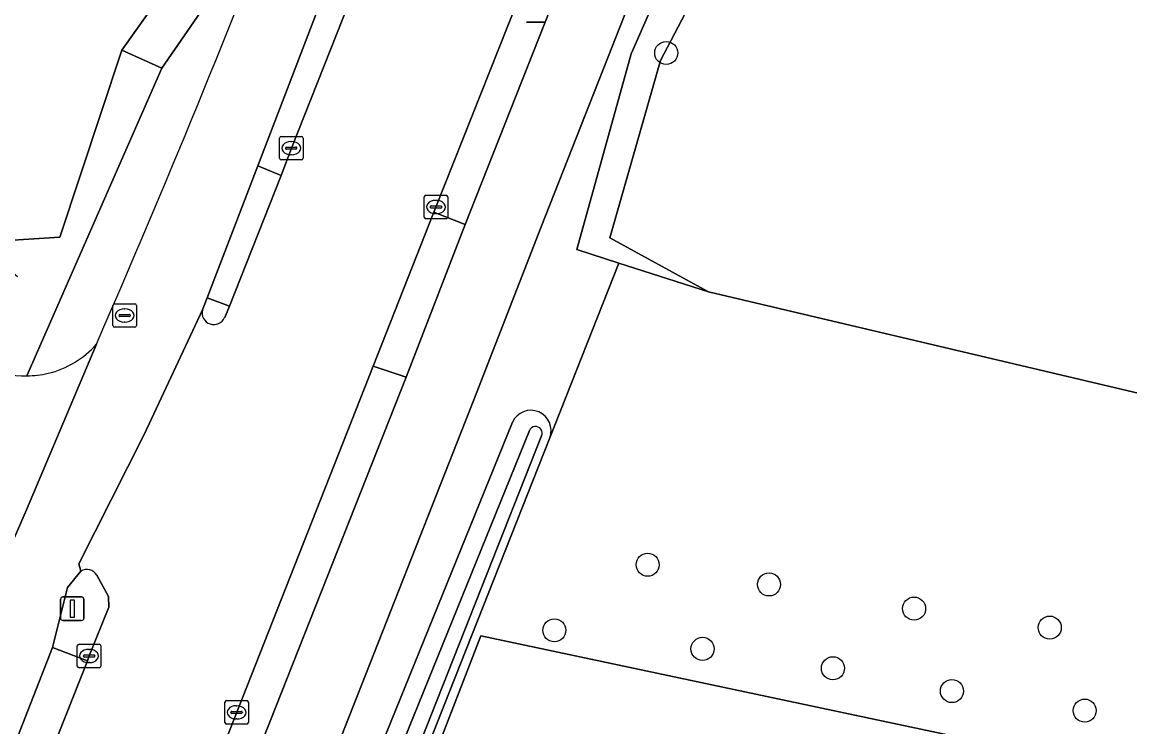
# Model space of a CAD drawing. Extents: x 162722 to 165104, y 384719 to 386284.
# Drawn here: x 164771.1 to 164818.05, y 385459.54 to 385489.43 of the extents above; entities that cross this region are included whole.
import ezdxf

# ---------------------------------------------------------------- set-up
doc = ezdxf.new("R2010")
doc.units = 0
for name, color, linetype in [('IMGEO_Boom', 7, 'Continuous'), ('IMGEO_Bouwland', 7, 'Continuous'), ('IMGEO_Erf', 7, 'Continuous'), ('IMGEO_Fietspad_gesloten', 7, 'Continuous'), ('IMGEO_Gemengd_bos', 7, 'Continuous'), ('IMGEO_Grasland_agrarisch', 7, 'Continuous'), ('IMGEO_Grasland_overig', 7, 'Continuous'), ('IMGEO_Groenvoorziening', 7, 'Continuous'), ('IMGEO_Kolk', 7, 'Continuous'), ('IMGEO_Lichtmast', 7, 'Continuous'), ('IMGEO_Oever', 7, 'Continuous'), ('IMGEO_Rijbaan_lokaal_gesloten', 7, 'Continuous'), ('IMGEO_Rijbaan_lokaal_open', 7, 'Continuous'), ('IMGEO_Rioolput', 7, 'Continuous'), ('IMGEO_Verkeerseiland_open', 7, 'Continuous'), ('IMGEO_Voetpad_open', 7, 'Continuous'), ('IMGEO_Waterloop', 7, 'Continuous')]:
    doc.layers.add(name, color=color, linetype=linetype)

msp = doc.modelspace()

# ---------------------------------------------------------------- linework, layer by layer
at = {"layer": 'IMGEO_Boom'}
for centre in [(164798.395, 385488.124), (164797.609, 385466.421), (164802.753, 385465.584), (164808.903, 385464.559), (164814.652, 385463.753), (164793.653, 385463.639), (164799.934, 385462.853), (164805.462, 385462.03), (164810.507, 385461.063), (164816.133, 385460.233)]:
    msp.add_circle(centre, 0.489, dxfattribs=at)
at = {"layer": 'IMGEO_Bouwland'}
msp.add_lwpolyline([(164729.271, 385489.081), (164742.871, 385485.619), (164760.966, 385481.485), (164769.159, 385480.092), (164772.696, 385480.318), (164775.314, 385488.237), (164776.43, 385489.815), (164793.698, 385535.588), (164791.637, 385537.208)], dxfattribs=at)
at = {"layer": 'IMGEO_Erf'}
msp.add_lwpolyline([(164771.296, 385474.432), (164777.019, 385487.485), (164775.314, 385488.237), (164772.696, 385480.318), (164769.159, 385480.092), (164770.894, 385478.642)], dxfattribs=at)
msp.add_arc((164771.395, 385487.872), 13.441, 253.8507, 269.5762, dxfattribs=at)
at = {"layer": 'IMGEO_Fietspad_gesloten'}
for points in [[(164784.431, 385458.651), (164790.236, 385473.42), (164793.096, 385480.757), (164798.138, 385493.569), (164800.68, 385500), (164803.957, 385508.798), (164806.396, 385515.488), (164807.596, 385519.535)], [(164797.857, 385506.293), (164797.442, 385506.446), (164796.663, 385504.391), (164796.86, 385504.322), (164798.563, 385503.729), (164798.673, 385503.53), (164797.422, 385500), (164797.293, 385499.635), (164789.867, 385480.857), (164787.375, 385474.369), (164781.604, 385459.787), (164774.639, 385442.391)], [(164770.547, 385458.206), (164772.378, 385462.917), (164773.014, 385465.456), (164773.585, 385466.147), (164773.494, 385466.458), (164776.261, 385471.941), (164778.742, 385477.231), (164778.94, 385477.745), (164781.086, 385483.345), (164787.491, 385500.055), (164789.159, 385504.24)], [(164774.244, 385475.774), (164771.276, 385468.748), (164770.659, 385467.322), (164767.639, 385459.356), (164762.766, 385446.741), (164733.499, 385372.293), (164720.982, 385340.526), (164713.716, 385322.086), (164717.022, 385321.728), (164723.992, 385339.481), (164736.288, 385370.799), (164765.649, 385445.574), (164770.547, 385458.206)]]:
    msp.add_lwpolyline(points, dxfattribs=at)
msp.add_arc((164277.37, 385691.711), 541.768, 336.51071, 338.83482, dxfattribs=at)
at = {"layer": 'IMGEO_Gemengd_bos'}
msp.add_lwpolyline([(164841.528, 385514.111), (164814.407, 385525.273), (164810.352, 385516.865), (164803.842, 385500), (164801.906, 385494.983), (164798.155, 385487.799), (164796.011, 385480.289), (164799.259, 385478.503), (164800.183, 385477.995), (164837.931, 385469.09)], dxfattribs=at)
at = {"layer": 'IMGEO_Grasland_agrarisch'}
msp.add_lwpolyline([(164877.61, 385404.085), (164894.253, 385442.768), (164893.355, 385443.344), (164887.056, 385444.936), (164840.086, 385452.799), (164837.9, 385453.353), (164790.542, 385463.399), (164739.477, 385331.372), (164739.477, 385330.578), (164798.471, 385346.042), (164809.873, 385349.41), (164818.563, 385351.734), (164823.521, 385353.38), (164844.124, 385360.218), (164863.038, 385368.149), (164865.109, 385371.603)], close=True, dxfattribs=at)
at = {"layer": 'IMGEO_Grasland_overig'}
for points in [[(164837.931, 385469.09), (164800.183, 385477.995), (164796.38, 385479.216), (164793.461, 385471.805), (164747.859, 385356.386), (164739.32, 385334.16), (164737.752, 385330.078)], [(164819.121, 385350.523), (164819.103, 385350.582), (164819.244, 385350.706), (164819.38, 385350.835), (164819.568, 385350.987), (164820.228, 385351.474), (164820.78, 385351.841), (164822.005, 385352.652), (164823.521, 385353.38), (164818.563, 385351.734), (164809.873, 385349.41), (164798.471, 385346.042), (164739.477, 385330.578), (164739.477, 385331.372), (164790.542, 385463.399), (164837.9, 385453.353)]]:
    msp.add_lwpolyline(points, dxfattribs=at)
at = {"layer": 'IMGEO_Groenvoorziening'}
for points in [[(164804.924, 385506.676), (164802.296, 385500.323), (164802.154, 385500), (164796.914, 385488.093), (164794.612, 385479.784), (164796.38, 385479.216), (164800.183, 385477.995), (164799.259, 385478.503), (164796.011, 385480.289), (164798.155, 385487.799), (164801.906, 385494.983), (164803.842, 385500), (164810.352, 385516.865), (164814.407, 385525.273), (164812.024, 385528.07), (164811.491, 385528.274), (164810.864, 385528.913), (164810.314, 385529.21), (164810.562, 385526.513), (164810.107, 385526.454), (164810.445, 385524.371)], [(164807.596, 385519.535), (164806.396, 385515.488), (164803.957, 385508.798), (164800.68, 385500), (164798.138, 385493.569), (164793.096, 385480.757), (164790.236, 385473.42), (164784.431, 385458.651), (164777.36, 385441.036), (164769.554, 385421.155), (164761.995, 385401.927), (164755.58, 385385.684), (164748.728, 385368.439), (164735.75, 385335.398), (164732.296, 385326.605), (164733.751, 385325.972), (164738.332, 385326.157), (164739.12, 385326.362), (164739.277, 385326.762), (164738.472, 385326.54)], [(164782.592, 385496.101), (164784.065, 385500), (164788.141, 385510.793), (164789.143, 385512.921), (164791.852, 385518.133), (164790.303, 385517.499), (164787.472, 385510.786), (164783.205, 385500), (164780.898, 385494.17), (164779.186, 385490.641), (164777.019, 385487.485), (164771.296, 385474.432)], [(164777.829, 385491.795), (164776.43, 385489.815), (164775.314, 385488.237), (164777.019, 385487.485), (164779.186, 385490.641), (164780.898, 385494.17), (164783.205, 385500), (164787.472, 385510.786), (164790.303, 385517.499)], [(164793.461, 385471.805), (164796.38, 385479.216), (164794.612, 385479.784), (164796.914, 385488.093), (164802.154, 385500), (164802.296, 385500.323), (164804.924, 385506.676)], [(164789.159, 385504.24), (164787.491, 385500.055), (164781.086, 385483.345), (164782.072, 385482.929), (164782.505, 385484.087), (164787.453, 385496.602)], [(164735.342, 385329.75), (164737.428, 385334.816), (164739.788, 385340.55), (164746.272, 385357.19), (164771.931, 385421.787), (164785.95, 385457.835), (164791.875, 385472.47)], [(164773.585, 385466.147), (164773.014, 385465.456), (164772.378, 385462.917), (164773.867, 385462.34), (164773.934, 385462.55), (164774.775, 385464.615), (164774.749, 385465.07), (164774.26, 385465.972)]]:
    msp.add_lwpolyline(points, dxfattribs=at)
for points in [[(164797.293, 385499.635), (164797.422, 385500), (164798.673, 385503.53), (164798.563, 385503.729), (164796.86, 385504.322), (164795.899, 385501.96), (164795.656, 385500.401), (164795.547, 385500), (164795.383, 385499.505), (164795.556, 385499.432), (164794.77, 385497.089), (164793.582, 385494.096), (164788.636, 385481.592), (164788.538, 385481.377), (164789.867, 385480.857)], [(164732.813, 385336.417), (164745.964, 385369.751), (164752.785, 385386.891), (164759.24, 385403.246), (164766.771, 385422.358), (164774.639, 385442.391), (164781.604, 385459.787), (164787.375, 385474.369), (164785.967, 385474.847), (164773.394, 385442.913), (164765.514, 385422.888), (164757.969, 385403.763), (164751.507, 385387.457), (164744.716, 385370.217), (164743.799, 385367.844), (164739.964, 385358.172), (164738.843, 385355.338), (164731.709, 385337.179), (164731.577, 385336.846)]]:
    msp.add_lwpolyline(points, close=True, dxfattribs=at)
for centre, radius, start, end in [((164277.37, 385691.711), 541.768, 336.51071, 338.83482), ((164771.281, 385478.373), 3.941, 283.4113, 318.7462), ((164771.276, 385478.426), 3.994, 270.2798, 283.2951), ((164792.656, 385472.109), 0.86, 339.3366, 155.1674), ((164773.842, 385465.747), 0.475, 28.2334, 122.6977)]:
    msp.add_arc(centre, radius, start, end, dxfattribs=at)
at = {"layer": 'IMGEO_Kolk'}
for p, q in [((164782.002, 385483.661), (164782.002, 385484.513)), ((164782.077, 385484.587), (164782.929, 385484.587)), ((164783.003, 385484.513), (164783.003, 385483.661)), ((164782.261, 385484.081), (164782.261, 385484.093)), ((164782.699, 385484.044), (164782.301, 385484.044)), ((164782.304, 385484.13), (164782.702, 385484.13)), ((164782.49, 385484.367), (164782.515, 385484.367)), ((164782.745, 385484.093), (164782.745, 385484.081)), ((164782.929, 385483.587), (164782.077, 385483.587)), ((164782.513, 385483.807), (164782.488, 385483.807)), ((164788.211, 385482.092), (164789.063, 385482.092)), ((164788.136, 385481.166), (164788.136, 385482.018)), ((164788.395, 385481.586), (164788.395, 385481.598)), ((164788.438, 385481.635), (164788.836, 385481.635)), ((164788.624, 385481.872), (164788.649, 385481.872)), ((164788.879, 385481.598), (164788.879, 385481.586)), ((164789.137, 385482.018), (164789.137, 385481.166)), ((164789.063, 385481.092), (164788.211, 385481.092)), ((164788.833, 385481.549), (164788.435, 385481.549)), ((164788.647, 385481.312), (164788.622, 385481.312)), ((164773.432, 385462.124), (164773.432, 385462.976)), ((164773.507, 385463.05), (164774.359, 385463.05)), ((164773.92, 385462.83), (164773.945, 385462.83)), ((164774.433, 385462.976), (164774.433, 385462.124)), ((164773.691, 385462.544), (164773.691, 385462.556)), ((164774.129, 385462.507), (164773.731, 385462.507)), ((164773.734, 385462.593), (164774.132, 385462.593)), ((164774.175, 385462.556), (164774.175, 385462.544)), ((164774.359, 385462.05), (164773.507, 385462.05)), ((164773.943, 385462.27), (164773.918, 385462.27)), ((164779.685, 385459.733), (164779.685, 385460.585)), ((164779.76, 385460.659), (164780.612, 385460.659)), ((164780.173, 385460.439), (164780.198, 385460.439)), ((164780.686, 385460.585), (164780.686, 385459.733)), ((164779.944, 385460.153), (164779.944, 385460.165)), ((164780.382, 385460.116), (164779.984, 385460.116)), ((164779.987, 385460.202), (164780.385, 385460.202)), ((164780.428, 385460.165), (164780.428, 385460.153)), ((164780.612, 385459.659), (164779.76, 385459.659)), ((164780.196, 385459.879), (164780.171, 385459.879))]:
    msp.add_line(p, q, dxfattribs=at)
for points in [[(164782.002, 385483.661), (164782.002, 385484.513)], [(164782.077, 385484.587), (164782.929, 385484.587)], [(164783.003, 385484.513), (164783.003, 385483.661)], [(164782.929, 385483.587), (164782.077, 385483.587)], [(164788.211, 385482.092), (164789.063, 385482.092)], [(164788.136, 385481.166), (164788.136, 385482.018)], [(164789.137, 385482.018), (164789.137, 385481.166)], [(164789.063, 385481.092), (164788.211, 385481.092)], [(164773.432, 385462.124), (164773.432, 385462.976)], [(164773.507, 385463.05), (164774.359, 385463.05)], [(164774.433, 385462.976), (164774.433, 385462.124)], [(164774.359, 385462.05), (164773.507, 385462.05)], [(164779.685, 385459.733), (164779.685, 385460.585)], [(164779.76, 385460.659), (164780.612, 385460.659)], [(164780.686, 385460.585), (164780.686, 385459.733)], [(164780.612, 385459.659), (164779.76, 385459.659)]]:
    msp.add_lwpolyline(points, dxfattribs=at)
for centre, radius, start, end in [((164782.079, 385484.511), 0.0765, 91.552, 178.448), ((164782.079, 385484.511), 0.0765, 91.552, 178.448), ((164782.927, 385484.511), 0.0765, 1.552, 88.448), ((164782.927, 385484.511), 0.0765, 1.552, 88.448), ((164782.301, 385484.09), 0.0403, 85.8775, 175.7526), ((164782.298, 385484.08), 0.0366, 178.938, 274.7102), ((164782.702, 385484.087), 0.043, 264.8664, 352.4533), ((164782.706, 385484.092), 0.0386, 1.7309, 96.639), ((164782.079, 385483.663), 0.0765, 181.552, 268.448), ((164782.079, 385483.663), 0.0765, 181.552, 268.448), ((164782.927, 385483.663), 0.0765, 271.552, 358.448), ((164782.927, 385483.663), 0.0765, 271.552, 358.448), ((164788.213, 385482.016), 0.0765, 91.552, 178.448), ((164788.213, 385482.016), 0.0765, 91.552, 178.448), ((164789.061, 385482.016), 0.0765, 1.552, 88.448), ((164789.061, 385482.016), 0.0765, 1.552, 88.448), ((164788.435, 385481.595), 0.0403, 85.8775, 175.7526), ((164788.432, 385481.585), 0.0366, 178.938, 274.7102), ((164788.836, 385481.592), 0.043, 264.8664, 352.4533), ((164788.84, 385481.597), 0.0386, 1.7309, 96.639), ((164788.213, 385481.168), 0.0765, 181.552, 268.448), ((164788.213, 385481.168), 0.0765, 181.552, 268.448), ((164789.061, 385481.168), 0.0765, 271.552, 358.448), ((164789.061, 385481.168), 0.0765, 271.552, 358.448), ((164773.509, 385462.974), 0.0765, 91.552, 178.448), ((164773.509, 385462.974), 0.0765, 91.552, 178.448), ((164774.357, 385462.974), 0.0765, 1.552, 88.448), ((164774.357, 385462.974), 0.0765, 1.552, 88.448), ((164773.731, 385462.553), 0.0403, 85.8775, 175.7526), ((164773.728, 385462.543), 0.0366, 178.938, 274.7102), ((164774.132, 385462.55), 0.043, 264.8664, 352.4533), ((164774.136, 385462.555), 0.0386, 1.7309, 96.639), ((164773.509, 385462.126), 0.0765, 181.552, 268.448), ((164773.509, 385462.126), 0.0765, 181.552, 268.448), ((164774.357, 385462.126), 0.0765, 271.552, 358.448), ((164774.357, 385462.126), 0.0765, 271.552, 358.448), ((164779.762, 385460.583), 0.0765, 91.552, 178.448), ((164779.762, 385460.583), 0.0765, 91.552, 178.448), ((164780.61, 385460.583), 0.0765, 1.552, 88.448), ((164780.61, 385460.583), 0.0765, 1.552, 88.448), ((164779.984, 385460.162), 0.0403, 85.8775, 175.7526), ((164779.981, 385460.152), 0.0366, 178.938, 274.7102), ((164780.385, 385460.159), 0.043, 264.8664, 352.4533), ((164780.389, 385460.164), 0.0386, 1.7309, 96.639), ((164779.762, 385459.735), 0.0765, 181.552, 268.448), ((164779.762, 385459.735), 0.0765, 181.552, 268.448), ((164780.61, 385459.735), 0.0765, 271.552, 358.448), ((164780.61, 385459.735), 0.0765, 271.552, 358.448)]:
    msp.add_arc(centre, radius, start, end, dxfattribs=at)
for centre, major_axis, ratio, start_param, end_param in [((164782.489, 385484.087), (-0.387, 0.002), 0.722429, 4.712389, 7.853982), ((164782.514, 385484.087), (-0.39, 0.002), 0.717154, 1.570796, 4.712389), ((164788.623, 385481.592), (-0.387, 0.002), 0.722429, 4.712389, 7.853982), ((164788.648, 385481.592), (-0.39, 0.002), 0.717154, 1.570796, 4.712389), ((164773.919, 385462.55), (-0.387, 0.002), 0.722429, 4.712389, 7.853982), ((164773.944, 385462.55), (-0.39, 0.002), 0.717154, 1.570796, 4.712389), ((164780.172, 385460.159), (-0.387, 0.002), 0.722429, 4.712389, 7.853982), ((164780.197, 385460.159), (-0.39, 0.002), 0.717154, 1.570796, 4.712389)]:
    msp.add_ellipse(centre, major_axis=major_axis, ratio=ratio, start_param=start_param, end_param=end_param, dxfattribs=at)
at = {"layer": 'IMGEO_Lichtmast'}
for p, q in [((164793.256, 385489.432), (164792.466, 385489.432)), ((164792.466, 385489.432), (164793.256, 385489.432)), ((164772.725, 385464.156), (164772.725, 385464.956)), ((164772.725, 385464.956), (164772.725, 385464.156)), ((164772.825, 385465.056), (164773.615, 385465.056)), ((164773.615, 385465.056), (164772.825, 385465.056)), ((164773.715, 385464.956), (164773.715, 385464.156)), ((164773.715, 385464.156), (164773.715, 385464.956)), ((164773.615, 385464.056), (164772.825, 385464.056)), ((164772.825, 385464.056), (164773.615, 385464.056))]:
    msp.add_line(p, q, dxfattribs=at)
msp.add_lwpolyline([(164773.145, 385464.931), (164773.295, 385464.931), (164773.295, 385464.181), (164773.145, 385464.181), (164773.145, 385464.931)], dxfattribs=at)
for centre, start, end in [((164772.825, 385464.956), 90, 180), ((164772.825, 385464.956), 90, 180), ((164773.615, 385464.956), 0, 90), ((164773.615, 385464.956), 360, 90), ((164772.825, 385464.156), 180, 270), ((164772.825, 385464.156), 180, 270), ((164773.615, 385464.156), 270, 0), ((164773.615, 385464.156), 270, 0)]:
    msp.add_arc(centre, 0.1, start, end, dxfattribs=at)
at = {"layer": 'IMGEO_Oever'}
for points in [[(164791.875, 385472.47), (164785.95, 385457.835), (164771.931, 385421.787), (164746.272, 385357.19), (164739.788, 385340.55), (164737.428, 385334.816), (164735.342, 385329.75)], [(164736.585, 385330.665), (164738.16, 385334.489), (164740.522, 385340.229), (164747.007, 385356.872), (164772.666, 385421.469), (164786.685, 385457.515), (164792.594, 385472.111)], [(164793.114, 385471.882), (164747.521, 385356.488), (164738.981, 385334.259), (164737.381, 385330.092)], [(164737.752, 385330.078), (164739.32, 385334.16), (164747.859, 385356.386), (164793.461, 385471.805)]]:
    msp.add_lwpolyline(points, dxfattribs=at)
for centre, radius, start, end in [((164792.656, 385472.109), 0.86, 339.3366, 155.1674), ((164792.855, 385471.999), 0.284, 335.5723, 156.8918)]:
    msp.add_arc(centre, radius, start, end, dxfattribs=at)
at = {"layer": 'IMGEO_Rijbaan_lokaal_gesloten'}
for points in [[(164773.394, 385442.913), (164785.967, 385474.847), (164788.538, 385481.377), (164788.636, 385481.592), (164793.582, 385494.096), (164794.77, 385497.089), (164795.556, 385499.432), (164795.383, 385499.505), (164795.547, 385500), (164795.656, 385500.401), (164790.262, 385502.542), (164789.65, 385501.762), (164788.851, 385500), (164788.657, 385499.598), (164787.453, 385496.602), (164782.505, 385484.087), (164782.072, 385482.929), (164779.882, 385477.39), (164779.679, 385476.91)], [(164778.742, 385477.231), (164776.261, 385471.941), (164773.494, 385466.458), (164773.585, 385466.147)], [(164774.26, 385465.972), (164774.749, 385465.07), (164774.775, 385464.615), (164773.934, 385462.55), (164773.867, 385462.34), (164771.994, 385457.632)]]:
    msp.add_lwpolyline(points, dxfattribs=at)
for centre, radius, start, end in [((164779.22, 385477.1), 0.496, 164.6343, 337.5446), ((164773.842, 385465.747), 0.475, 28.2334, 122.6977)]:
    msp.add_arc(centre, radius, start, end, dxfattribs=at)
at = {"layer": 'IMGEO_Rijbaan_lokaal_open'}
msp.add_lwpolyline([(164770.659, 385467.322), (164771.276, 385468.748), (164774.244, 385475.774)], dxfattribs=at)
for centre, radius, start, end in [((164771.281, 385478.373), 3.941, 283.4113, 318.7462), ((164771.395, 385487.872), 13.441, 253.8507, 269.5762), ((164771.276, 385478.426), 3.994, 270.2798, 283.2951)]:
    msp.add_arc(centre, radius, start, end, dxfattribs=at)
at = {"layer": 'IMGEO_Rioolput'}
for p, q in [((164774.94, 385476.564), (164774.94, 385477.416)), ((164775.015, 385477.49), (164775.867, 385477.49)), ((164775.941, 385477.416), (164775.941, 385476.564)), ((164775.199, 385476.984), (164775.199, 385476.996)), ((164775.637, 385476.947), (164775.239, 385476.947)), ((164775.242, 385477.033), (164775.64, 385477.033)), ((164775.428, 385477.27), (164775.453, 385477.27)), ((164775.683, 385476.996), (164775.683, 385476.984)), ((164775.867, 385476.49), (164775.015, 385476.49)), ((164775.451, 385476.71), (164775.426, 385476.71))]:
    msp.add_line(p, q, dxfattribs=at)
for points in [[(164774.94, 385476.564), (164774.94, 385477.416)], [(164775.015, 385477.49), (164775.867, 385477.49)], [(164775.941, 385477.416), (164775.941, 385476.564)], [(164775.867, 385476.49), (164775.015, 385476.49)]]:
    msp.add_lwpolyline(points, dxfattribs=at)
for centre, radius, start, end in [((164775.017, 385477.414), 0.0765, 91.552, 178.448), ((164775.017, 385477.414), 0.0765, 91.552, 178.448), ((164775.865, 385477.414), 0.0765, 1.552, 88.448), ((164775.865, 385477.414), 0.0765, 1.552, 88.448), ((164775.239, 385476.993), 0.0403, 85.8775, 175.7526), ((164775.236, 385476.983), 0.0366, 178.938, 274.7102), ((164775.64, 385476.99), 0.043, 264.8664, 352.4533), ((164775.644, 385476.995), 0.0386, 1.7309, 96.639), ((164775.017, 385476.566), 0.0765, 181.552, 268.448), ((164775.017, 385476.566), 0.0765, 181.552, 268.448), ((164775.865, 385476.566), 0.0765, 271.552, 358.448), ((164775.865, 385476.566), 0.0765, 271.552, 358.448)]:
    msp.add_arc(centre, radius, start, end, dxfattribs=at)
for centre, major_axis, ratio, start_param, end_param in [((164775.427, 385476.99), (-0.387, 0.002), 0.722429, 4.712389, 7.853982), ((164775.452, 385476.99), (-0.39, 0.002), 0.717154, 1.570796, 4.712389)]:
    msp.add_ellipse(centre, major_axis=major_axis, ratio=ratio, start_param=start_param, end_param=end_param, dxfattribs=at)
at = {"layer": 'IMGEO_Verkeerseiland_open'}
msp.add_lwpolyline([(164779.679, 385476.91), (164779.882, 385477.39), (164778.94, 385477.745), (164778.742, 385477.231)], dxfattribs=at)
msp.add_arc((164779.22, 385477.1), 0.496, 164.6343, 337.5446, dxfattribs=at)
at = {"layer": 'IMGEO_Voetpad_open'}
for points in [[(164782.072, 385482.929), (164781.086, 385483.345), (164778.94, 385477.745), (164779.882, 385477.39)], [(164789.867, 385480.857), (164788.538, 385481.377), (164785.967, 385474.847), (164787.375, 385474.369)], [(164773.867, 385462.34), (164772.378, 385462.917), (164770.547, 385458.206), (164771.994, 385457.632)]]:
    msp.add_lwpolyline(points, close=True, dxfattribs=at)
at = {"layer": 'IMGEO_Waterloop'}
for points in [[(164792.594, 385472.111), (164786.685, 385457.515), (164772.666, 385421.469), (164747.007, 385356.872), (164740.522, 385340.229), (164738.16, 385334.489), (164736.585, 385330.665)], [(164737.381, 385330.092), (164738.981, 385334.259), (164747.521, 385356.488), (164793.114, 385471.882)]]:
    msp.add_lwpolyline(points, dxfattribs=at)
msp.add_arc((164792.855, 385471.999), 0.284, 335.5723, 156.8918, dxfattribs=at)

doc.saveas('drawing.dxf')
